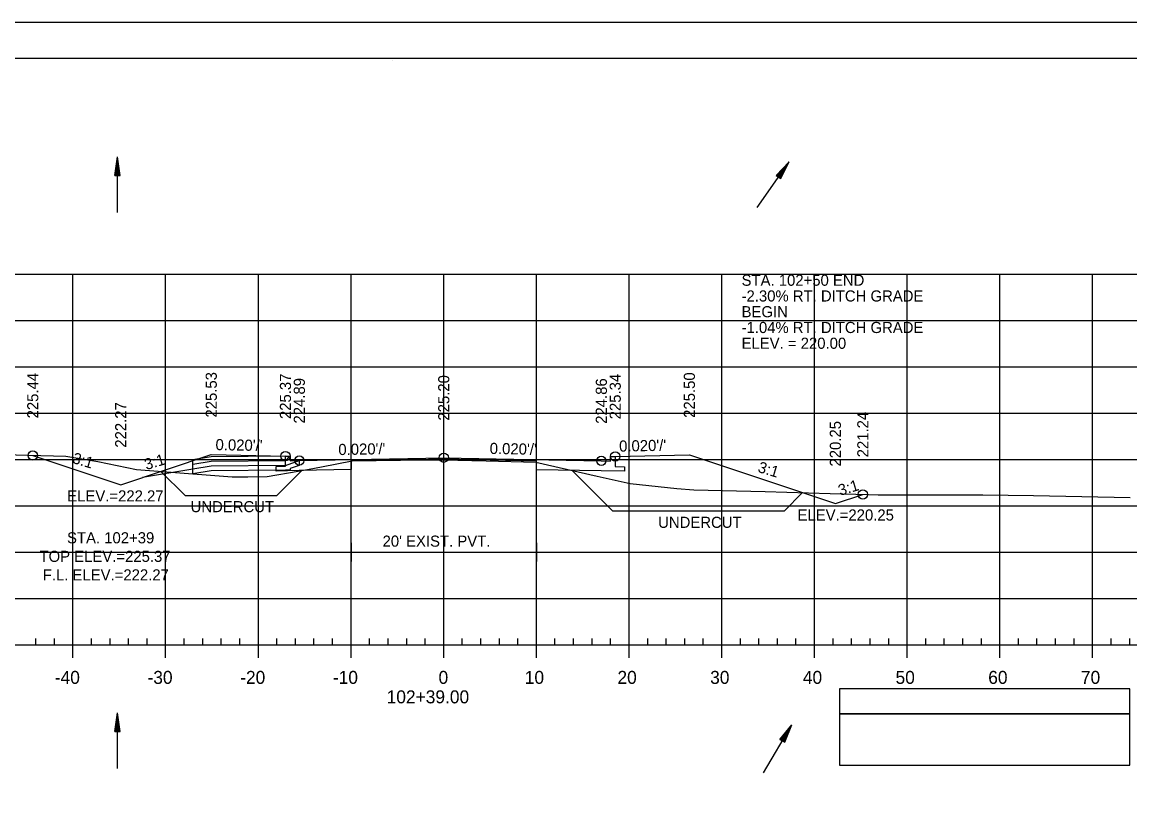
# Model space of a CAD drawing. Extents: x 1386544 to 1388153, y 379785 to 390999.
# Drawn here: x 1386839.8 to 1386959.3, y 380816.9 to 380901.3 of the extents above; entities that cross this region are included whole.
import ezdxf

# ---------------------------------------------------------------- set-up
doc = ezdxf.new("R2010")
doc.units = 0
for name, color, linetype in [('R_Alt Surface', 7, 'Continuous'), ('R_Axis', 7, 'Continuous'), ('R_Axis Annot', 7, 'Continuous'), ('R_Border', 7, 'Continuous'), ('R_Dimension', 7, 'Continuous'), ('R_Exist Surface', 7, 'Continuous'), ('R_Fin Surface', 7, 'Continuous'), ('R_Fin Surface Annot', 7, 'Continuous'), ('R_Grid', 7, 'Continuous'), ('R_No Plot', 7, 'Continuous'), ('R_Striping', 7, 'Continuous'), ('R_Water', 7, 'Continuous'), ('R_Water Annot', 7, 'Continuous')]:
    doc.layers.add(name, color=color, linetype=linetype)

msp = doc.modelspace()

# ---------------------------------------------------------------- linework, layer by layer
at = {"layer": 'R_Alt Surface'}
for points in [[(1386903.74, 380854.41), (1386903.74, 380853.32), (1386904.74, 380853.3), (1386904.74, 380852.8), (1386902.24, 380852.85), (1386895.24, 380852.95), (1386895.24, 380853.9), (1386885.24, 380854.1), (1386875.24, 380853.9), (1386875.24, 380852.99), (1386869.66, 380852.88), (1386867.16, 380852.83), (1386867.16, 380853.33), (1386868.16, 380853.35), (1386868.16, 380854.44)], [(1386875.24, 380845.07), (1386875.24, 380843.07)], [(1386875.24, 380844.07), (1386895.24, 380844.07)], [(1386895.24, 380845.07), (1386895.24, 380843.07)]]:
    msp.add_lwpolyline(points, dxfattribs=at)
at = {"layer": 'R_Axis'}
for p, q in [((1386841.24, 380834.07), (1386841.24, 380834.77)), ((1386843.24, 380834.07), (1386843.24, 380834.77)), ((1386847.24, 380834.07), (1386847.24, 380834.77)), ((1386849.24, 380834.07), (1386849.24, 380834.77)), ((1386851.24, 380834.07), (1386851.24, 380834.77)), ((1386853.24, 380834.07), (1386853.24, 380834.77)), ((1386857.24, 380834.07), (1386857.24, 380834.77)), ((1386859.24, 380834.07), (1386859.24, 380834.77)), ((1386861.24, 380834.07), (1386861.24, 380834.77)), ((1386863.24, 380834.07), (1386863.24, 380834.77)), ((1386867.24, 380834.07), (1386867.24, 380834.77)), ((1386869.24, 380834.07), (1386869.24, 380834.77)), ((1386871.24, 380834.07), (1386871.24, 380834.77)), ((1386873.24, 380834.07), (1386873.24, 380834.77)), ((1386877.24, 380834.07), (1386877.24, 380834.77)), ((1386879.24, 380834.07), (1386879.24, 380834.77)), ((1386881.24, 380834.07), (1386881.24, 380834.77)), ((1386883.24, 380834.07), (1386883.24, 380834.77)), ((1386887.24, 380834.07), (1386887.24, 380834.77)), ((1386889.24, 380834.07), (1386889.24, 380834.77)), ((1386891.24, 380834.07), (1386891.24, 380834.77)), ((1386893.24, 380834.07), (1386893.24, 380834.77)), ((1386897.24, 380834.07), (1386897.24, 380834.77)), ((1386899.24, 380834.07), (1386899.24, 380834.77)), ((1386901.24, 380834.07), (1386901.24, 380834.77)), ((1386903.24, 380834.07), (1386903.24, 380834.77)), ((1386907.24, 380834.07), (1386907.24, 380834.77)), ((1386909.24, 380834.07), (1386909.24, 380834.77)), ((1386911.24, 380834.07), (1386911.24, 380834.77)), ((1386913.24, 380834.07), (1386913.24, 380834.77)), ((1386917.24, 380834.07), (1386917.24, 380834.77)), ((1386919.24, 380834.07), (1386919.24, 380834.77)), ((1386921.24, 380834.07), (1386921.24, 380834.77)), ((1386923.24, 380834.07), (1386923.24, 380834.77)), ((1386927.24, 380834.07), (1386927.24, 380834.77)), ((1386929.24, 380834.07), (1386929.24, 380834.77)), ((1386931.24, 380834.07), (1386931.24, 380834.77)), ((1386933.24, 380834.07), (1386933.24, 380834.77)), ((1386937.24, 380834.07), (1386937.24, 380834.77)), ((1386939.24, 380834.07), (1386939.24, 380834.77)), ((1386941.24, 380834.07), (1386941.24, 380834.77)), ((1386943.24, 380834.07), (1386943.24, 380834.77)), ((1386947.24, 380834.07), (1386947.24, 380834.77)), ((1386949.24, 380834.07), (1386949.24, 380834.77)), ((1386951.24, 380834.07), (1386951.24, 380834.77)), ((1386953.24, 380834.07), (1386953.24, 380834.77)), ((1386957.24, 380834.07), (1386957.24, 380834.77)), ((1386959.24, 380834.07), (1386959.24, 380834.77)), ((1386740.24, 380834.07), (1387030.24, 380834.07)), ((1386845.24, 380832.67), (1386845.24, 380834.07)), ((1386855.24, 380832.67), (1386855.24, 380834.07)), ((1386865.24, 380832.67), (1386865.24, 380834.07)), ((1386875.24, 380832.67), (1386875.24, 380834.07)), ((1386885.24, 380832.67), (1386885.24, 380834.07)), ((1386895.24, 380832.67), (1386895.24, 380834.07)), ((1386905.24, 380832.67), (1386905.24, 380834.07)), ((1386915.24, 380832.67), (1386915.24, 380834.07)), ((1386925.24, 380832.67), (1386925.24, 380834.07)), ((1386935.24, 380832.67), (1386935.24, 380834.07)), ((1386945.24, 380832.67), (1386945.24, 380834.07)), ((1386955.24, 380832.67), (1386955.24, 380834.07))]:
    msp.add_line(p, q, dxfattribs=at)
at = {"layer": 'R_Border'}
for p, q in [((1386727.24, 380897.37), (1387043.42, 380897.37)), ((1386879.76, 380897.11), (1386879.76, 380897.11)), ((1386879.76, 380897.11), (1386879.76, 380897.11))]:
    msp.add_line(p, q, dxfattribs=at)
at = {"layer": 'R_Dimension'}
for p, q in [((1386854.73, 380852.79), (1386857.33, 380850.19)), ((1386869.93, 380852.88), (1386867.24, 380850.19)), ((1386899.09, 380852.89), (1386903.48, 380848.5)), ((1386923.96, 380850.5), (1386921.96, 380848.5))]:
    msp.add_line(p, q, dxfattribs=at)
for points in [[(1386857.33, 380850.19), (1386867.24, 380850.19)], [(1386921.96, 380848.5), (1386903.48, 380848.5)]]:
    msp.add_lwpolyline(points, dxfattribs=at)
at = {"layer": 'R_Exist Surface'}
msp.add_lwpolyline([(1386772.03, 380856.36), (1386844.46, 380854.42), (1386847.92, 380853.87), (1386852.09, 380853.01), (1386855.36, 380852.74), (1386862.43, 380852.19), (1386864.11, 380852.22), (1386866.2, 380852.26), (1386869.52, 380852.81), (1386870.71, 380853.03), (1386872.05, 380853.28), (1386875.35, 380853.94), (1386880.56, 380853.99), (1386885.2, 380854.05), (1386889.82, 380853.94), (1386895.17, 380853.78), (1386901.79, 380852.28), (1386905.36, 380851.48), (1386910.38, 380850.95), (1386912.23, 380850.8), (1386919.91, 380850.61), (1386926.94, 380850.42), (1386931.05, 380850.3), (1386932.12, 380850.27), (1386942.09, 380850.27), (1386943.39, 380850.27), (1386948.85, 380850.21), (1386959.28, 380849.97)], dxfattribs=at)
at = {"layer": 'R_Fin Surface'}
msp.add_lwpolyline([(1386840.9, 380854.51), (1386850.39, 380851.35), (1386860.16, 380854.6), (1386868.16, 380854.44), (1386868.66, 380854.44), (1386868.66, 380853.94), (1386869.66, 380853.96), (1386885.24, 380854.27), (1386902.24, 380853.93), (1386903.24, 380853.91), (1386903.24, 380854.41), (1386903.74, 380854.41), (1386911.74, 380854.57), (1386927.49, 380849.32), (1386930.45, 380850.31)], dxfattribs=at)
at = {"layer": 'R_Grid'}
for p, q in [((1386740.24, 380874.07), (1387030.24, 380874.07)), ((1386740.24, 380874.07), (1387030.24, 380874.07)), ((1386845.24, 380834.07), (1386845.24, 380874.07)), ((1386845.24, 380834.07), (1386845.24, 380874.07)), ((1386855.24, 380834.07), (1386855.24, 380874.07)), ((1386855.24, 380834.07), (1386855.24, 380874.07)), ((1386865.24, 380834.07), (1386865.24, 380874.07)), ((1386865.24, 380834.07), (1386865.24, 380874.07)), ((1386875.24, 380834.07), (1386875.24, 380874.07)), ((1386875.24, 380834.07), (1386875.24, 380874.07)), ((1386885.24, 380834.07), (1386885.24, 380874.07)), ((1386885.24, 380834.07), (1386885.24, 380874.07)), ((1386895.24, 380834.07), (1386895.24, 380874.07)), ((1386895.24, 380834.07), (1386895.24, 380874.07)), ((1386905.24, 380834.07), (1386905.24, 380874.07)), ((1386905.24, 380834.07), (1386905.24, 380874.07)), ((1386915.24, 380834.07), (1386915.24, 380874.07)), ((1386915.24, 380834.07), (1386915.24, 380874.07)), ((1386925.24, 380834.07), (1386925.24, 380874.07)), ((1386925.24, 380834.07), (1386925.24, 380874.07)), ((1386935.24, 380834.07), (1386935.24, 380874.07)), ((1386935.24, 380834.07), (1386935.24, 380874.07)), ((1386945.24, 380834.07), (1386945.24, 380874.07)), ((1386945.24, 380834.07), (1386945.24, 380874.07)), ((1386955.24, 380834.07), (1386955.24, 380874.07)), ((1386955.24, 380834.07), (1386955.24, 380874.07)), ((1386740.24, 380869.07), (1387030.24, 380869.07)), ((1386740.24, 380869.07), (1387030.24, 380869.07)), ((1386740.24, 380864.07), (1387030.24, 380864.07)), ((1386740.24, 380864.07), (1387030.24, 380864.07)), ((1386740.24, 380859.07), (1387030.24, 380859.07)), ((1386740.24, 380859.07), (1387030.24, 380859.07)), ((1386740.24, 380854.07), (1387030.24, 380854.07)), ((1386740.24, 380854.07), (1387030.24, 380854.07)), ((1386740.24, 380849.07), (1387030.24, 380849.07)), ((1386740.24, 380849.07), (1387030.24, 380849.07)), ((1386740.24, 380844.07), (1387030.24, 380844.07)), ((1386740.24, 380844.07), (1387030.24, 380844.07)), ((1386740.24, 380839.07), (1387030.24, 380839.07)), ((1386740.24, 380839.07), (1387030.24, 380839.07)), ((1386740.24, 380834.07), (1387030.24, 380834.07)), ((1386740.24, 380834.07), (1387030.24, 380834.07))]:
    msp.add_line(p, q, dxfattribs=at)
at = {"layer": 'R_No Plot'}
msp.add_line((1386714.84, 380901.26), (1387048.17, 380901.26), dxfattribs=at)
for points in [[(1386714.83, 380901.26), (1387048.17, 380901.26), (1387048.17, 380687.92), (1386714.83, 380687.92)], [(1386961.16, 380897.37), (1386980.78, 380897.37), (1386980.78, 380887.49), (1386996.89, 380887.49), (1387020.09, 380887.49), (1387020.09, 380863.15), (1387043.42, 380863.15), (1387043.42, 380691.91), (1386727.24, 380691.91), (1386727.24, 380897.37)]]:
    msp.add_lwpolyline(points, close=True, dxfattribs=at)
for centre in [(1386840.9, 380854.51), (1386868.16, 380854.44), (1386903.74, 380854.41), (1386869.66, 380853.96), (1386885.24, 380854.27), (1386902.24, 380853.93), (1386930.45, 380850.31)]:
    msp.add_circle(centre, 0.5, dxfattribs=at)
at = {"layer": 'R_Striping'}
for points in [[(1386927.92, 380826.63), (1386959.26, 380826.63), (1386959.26, 380829.34), (1386927.92, 380829.34)], [(1386927.92, 380821.11), (1386959.26, 380821.11), (1386959.26, 380826.63), (1386927.92, 380826.63)]]:
    msp.add_lwpolyline(points, close=True, dxfattribs=at)
at = {"layer": 'R_Water'}
for p, q in [((1386849.74, 380884.73), (1386850.04, 380886.73)), ((1386849.74, 380884.73), (1386850.04, 380886.73)), ((1386849.79, 380884.73), (1386850.04, 380886.39)), ((1386849.79, 380884.73), (1386850.04, 380886.39)), ((1386849.84, 380884.73), (1386850.04, 380886.05)), ((1386849.84, 380884.73), (1386850.04, 380886.05)), ((1386850.04, 380880.73), (1386850.04, 380886.73)), ((1386850.34, 380884.73), (1386850.04, 380886.73)), ((1386850.34, 380884.73), (1386850.04, 380886.73)), ((1386850.29, 380884.73), (1386850.04, 380886.39)), ((1386850.29, 380884.73), (1386850.04, 380886.39)), ((1386850.24, 380884.73), (1386850.04, 380886.05)), ((1386850.24, 380884.73), (1386850.04, 380886.05)), ((1386919.05, 380881.27), (1386922.49, 380886.19)), ((1386921.1, 380884.72), (1386922.49, 380886.19)), ((1386921.1, 380884.72), (1386922.49, 380886.19)), ((1386921.14, 380884.69), (1386922.3, 380885.91)), ((1386921.14, 380884.69), (1386922.3, 380885.91)), ((1386921.55, 380884.4), (1386922.3, 380885.91)), ((1386921.55, 380884.4), (1386922.3, 380885.91)), ((1386921.59, 380884.38), (1386922.49, 380886.19)), ((1386921.59, 380884.38), (1386922.49, 380886.19)), ((1386849.74, 380884.73), (1386850.34, 380884.73)), ((1386849.74, 380884.73), (1386850.34, 380884.73)), ((1386849.89, 380884.73), (1386850.04, 380885.72)), ((1386849.89, 380884.73), (1386850.04, 380885.72)), ((1386849.94, 380884.73), (1386850.04, 380885.38)), ((1386849.94, 380884.73), (1386850.04, 380885.38)), ((1386849.99, 380884.73), (1386850.04, 380885.04)), ((1386849.99, 380884.73), (1386850.04, 380885.04)), ((1386850.19, 380884.73), (1386850.04, 380885.72)), ((1386850.19, 380884.73), (1386850.04, 380885.72)), ((1386850.14, 380884.73), (1386850.04, 380885.38)), ((1386850.14, 380884.73), (1386850.04, 380885.38)), ((1386850.08, 380884.73), (1386850.04, 380885.04)), ((1386850.08, 380884.73), (1386850.04, 380885.04)), ((1386921.1, 380884.72), (1386921.59, 380884.38)), ((1386921.1, 380884.72), (1386921.59, 380884.38)), ((1386921.18, 380884.66), (1386922.1, 380885.63)), ((1386921.18, 380884.66), (1386922.1, 380885.63)), ((1386921.22, 380884.63), (1386921.91, 380885.36)), ((1386921.22, 380884.63), (1386921.91, 380885.36)), ((1386921.26, 380884.6), (1386921.71, 380885.08)), ((1386921.26, 380884.6), (1386921.71, 380885.08)), ((1386921.3, 380884.57), (1386921.52, 380884.81)), ((1386921.3, 380884.57), (1386921.52, 380884.81)), ((1386921.38, 380884.52), (1386921.52, 380884.81)), ((1386921.38, 380884.52), (1386921.52, 380884.81)), ((1386921.42, 380884.49), (1386921.71, 380885.08)), ((1386921.42, 380884.49), (1386921.71, 380885.08)), ((1386921.46, 380884.46), (1386921.91, 380885.36)), ((1386921.46, 380884.46), (1386921.91, 380885.36)), ((1386921.5, 380884.43), (1386922.1, 380885.63)), ((1386921.5, 380884.43), (1386922.1, 380885.63)), ((1386858.16, 380852.53), (1386858.16, 380854.03)), ((1386860.16, 380853.86), (1386858.16, 380853.53)), ((1386860.16, 380854.36), (1386858.17, 380854.03)), ((1386868.16, 380854.44), (1386860.16, 380854.36)), ((1386868.16, 380853.94), (1386860.16, 380853.86)), ((1386858.16, 380853.03), (1386852.73, 380852.12)), ((1386860.16, 380853.36), (1386858.16, 380853.03)), ((1386860.16, 380852.87), (1386858.16, 380852.53)), ((1386868.16, 380853.44), (1386860.16, 380853.36)), ((1386868.16, 380852.94), (1386860.16, 380852.87)), ((1386849.74, 380824.73), (1386850.04, 380826.73)), ((1386849.74, 380824.73), (1386850.04, 380826.73)), ((1386849.79, 380824.73), (1386850.04, 380826.39)), ((1386849.79, 380824.73), (1386850.04, 380826.39)), ((1386850.04, 380820.73), (1386850.04, 380826.73)), ((1386850.34, 380824.73), (1386850.04, 380826.73)), ((1386850.34, 380824.73), (1386850.04, 380826.73)), ((1386850.29, 380824.73), (1386850.04, 380826.39)), ((1386850.29, 380824.73), (1386850.04, 380826.39)), ((1386849.84, 380824.73), (1386850.04, 380826.05)), ((1386849.84, 380824.73), (1386850.04, 380826.05)), ((1386849.89, 380824.73), (1386850.04, 380825.72)), ((1386849.89, 380824.73), (1386850.04, 380825.72)), ((1386849.94, 380824.73), (1386850.04, 380825.38)), ((1386849.94, 380824.73), (1386850.04, 380825.38)), ((1386849.99, 380824.73), (1386850.04, 380825.04)), ((1386849.99, 380824.73), (1386850.04, 380825.04)), ((1386850.24, 380824.73), (1386850.04, 380826.05)), ((1386850.24, 380824.73), (1386850.04, 380826.05)), ((1386850.19, 380824.73), (1386850.04, 380825.72)), ((1386850.19, 380824.73), (1386850.04, 380825.72)), ((1386850.14, 380824.73), (1386850.04, 380825.38)), ((1386850.14, 380824.73), (1386850.04, 380825.38)), ((1386850.08, 380824.73), (1386850.04, 380825.04)), ((1386850.08, 380824.73), (1386850.04, 380825.04)), ((1386919.72, 380820.29), (1386922.79, 380825.45)), ((1386921.51, 380823.88), (1386922.79, 380825.45)), ((1386921.51, 380823.88), (1386922.79, 380825.45)), ((1386921.55, 380823.86), (1386922.62, 380825.16)), ((1386921.55, 380823.86), (1386922.62, 380825.16)), ((1386921.98, 380823.6), (1386922.62, 380825.16)), ((1386921.98, 380823.6), (1386922.62, 380825.16)), ((1386922.03, 380823.57), (1386922.79, 380825.45)), ((1386922.03, 380823.57), (1386922.79, 380825.45)), ((1386849.74, 380824.73), (1386850.34, 380824.73)), ((1386849.74, 380824.73), (1386850.34, 380824.73)), ((1386921.51, 380823.88), (1386922.03, 380823.57)), ((1386921.51, 380823.88), (1386922.03, 380823.57)), ((1386921.6, 380823.83), (1386922.45, 380824.86)), ((1386921.6, 380823.83), (1386922.45, 380824.86)), ((1386921.64, 380823.8), (1386922.28, 380824.58)), ((1386921.64, 380823.8), (1386922.28, 380824.58)), ((1386921.68, 380823.78), (1386922.1, 380824.29)), ((1386921.68, 380823.78), (1386922.1, 380824.29)), ((1386921.73, 380823.75), (1386921.93, 380824)), ((1386921.73, 380823.75), (1386921.93, 380824)), ((1386921.81, 380823.7), (1386921.93, 380824)), ((1386921.81, 380823.7), (1386921.93, 380824)), ((1386921.85, 380823.68), (1386922.1, 380824.29)), ((1386921.85, 380823.68), (1386922.1, 380824.29)), ((1386921.9, 380823.65), (1386922.28, 380824.58)), ((1386921.9, 380823.65), (1386922.28, 380824.58)), ((1386921.94, 380823.63), (1386922.45, 380824.86)), ((1386921.94, 380823.63), (1386922.45, 380824.86))]:
    msp.add_line(p, q, dxfattribs=at)
for points in [[(1386868.16, 380854.44), (1386868.41, 380854.44), (1386868.49, 380854.28), (1386868.16, 380853.94)], [(1386868.16, 380853.44), (1386869.66, 380853.96), (1386869.66, 380853.43), (1386868.66, 380853.09), (1386868.66, 380852.94), (1386868.16, 380852.94)]]:
    msp.add_lwpolyline(points, dxfattribs=at)

# ---------------------------------------------------------------- texts
at = {"layer": 'R_Axis Annot'}
for s, p in [('-40', (1386843.28, 380829.87)), ('-30', (1386853.28, 380829.87)), ('-20', (1386863.28, 380829.87)), ('-10', (1386873.28, 380829.87)), ('0', (1386884.68, 380829.87)), ('10', (1386893.98, 380829.87)), ('20', (1386903.98, 380829.87)), ('30', (1386913.98, 380829.87)), ('40', (1386923.98, 380829.87)), ('50', (1386933.98, 380829.87)), ('60', (1386943.98, 380829.87)), ('70', (1386953.98, 380829.87)), ('102+39.00', (1386879.08, 380827.77))]:
    msp.add_text(s, height=1.4, dxfattribs=at).set_placement(p)
at = {"layer": 'R_Dimension'}
for p in [(1386857.93, 380848.39), (1386908.37, 380846.7)]:
    msp.add_text('UNDERCUT', height=1.2, dxfattribs=at).set_placement(p)
at = {"layer": 'R_Fin Surface Annot'}
for s, p in [('STA. 102+50 END', (1386917.37, 380872.82)), ('-2.30% RT. DITCH GRADE', (1386917.37, 380871.12)), ('BEGIN', (1386917.37, 380869.42)), ('-1.04% RT. DITCH GRADE', (1386917.37, 380867.72)), ('ELEV. = 220.00', (1386917.37, 380866.02)), ('ELEV.=222.27', (1386844.62, 380849.55)), ('ELEV.=220.25', (1386923.41, 380847.49))]:
    msp.add_text(s, height=1.2, dxfattribs=at).set_placement(p)
for s, rotation, p in [('225.44', 90, (1386841.5, 380858.51)), ('225.53', 90, (1386860.76, 380858.6)), ('225.37', 90, (1386868.76, 380858.44)), ('225.34', 90, (1386904.34, 380858.41)), ('225.50', 90, (1386912.34, 380858.57)), ('224.89', 90, (1386870.26, 380857.96)), ('225.20', 90, (1386885.84, 380858.27)), ('224.86', 90, (1386902.84, 380857.93)), ('222.27', 90, (1386850.99, 380855.35)), ('221.24', 90, (1386931.05, 380854.31)), ('220.25', 90, (1386928.09, 380853.32)), ("0.020'/'", 358.8542, (1386860.61, 380855.09)), ("0.020'/'", 1.1458, (1386904.17, 380854.92)), ("0.020'/'", 1.1458, (1386873.88, 380854.55)), ("0.020'/'", 358.8542, (1386890.19, 380854.68)), ('3:1', 343.4242, (1386845.09, 380853.72)), ('3:1', 16.7668, (1386853.15, 380852.93)), ('3:1', 343.4242, (1386919.05, 380852.74)), ('3:1', 16.7668, (1386928, 380850.15))]:
    msp.add_text(s, height=1.2, rotation=rotation, dxfattribs=at).set_placement(p)
at = {"layer": 'R_No Plot'}
for p in [(1386860.12, 380854.55), (1386911.69, 380854.52)]:
    msp.add_text('+', height=0.1, dxfattribs=at).set_placement(p)
at = {"layer": 'R_Water'}
msp.add_text("20' EXIST. PVT.", height=1.2, dxfattribs=at).set_placement((1386878.64, 380844.67))
at = {"layer": 'R_Water Annot'}
for s, p in [('STA. 102+39', (1386844.6, 380845.03)), ('TOP ELEV.=225.37', (1386841.63, 380843.03)), ('F.L. ELEV.=222.27', (1386841.98, 380841.03))]:
    msp.add_text(s, height=1.2, dxfattribs=at).set_placement(p)

doc.saveas('drawing.dxf')
